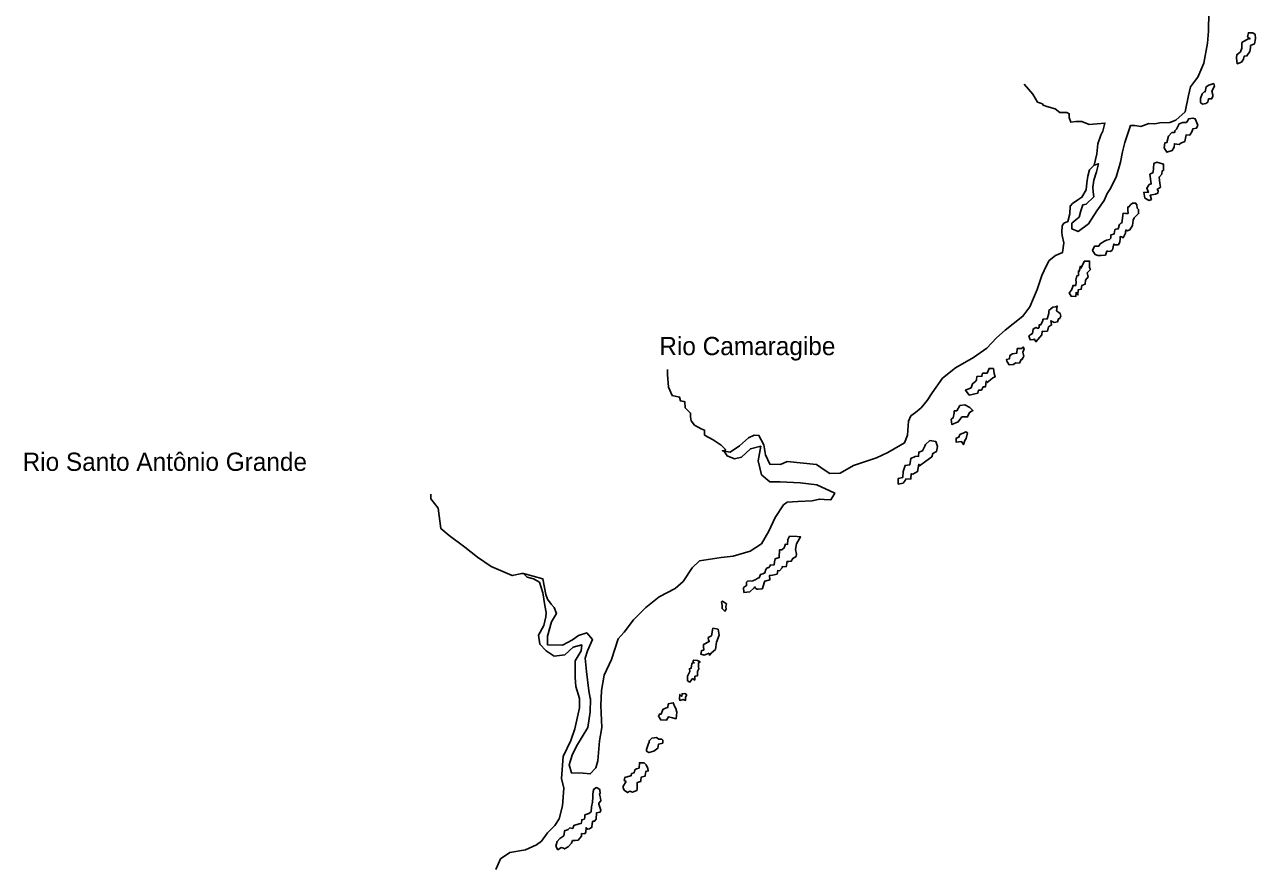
# Model space of a CAD drawing. Extents: x 662444 to 1640468, y 7452018 to 9606170.
# Drawn here: x 1526552 to 1572697, y 8941180 to 8972639 of the extents above; entities that cross this region are included whole.
import ezdxf

# ---------------------------------------------------------------- set-up
doc = ezdxf.new("R2010")
doc.units = 0
doc.layers.add('Level 1', color=7, linetype='Continuous')
doc.layers.add('Level 3', color=7, linetype='Continuous')

msp = doc.modelspace()

# ---------------------------------------------------------------- linework, layer by layer
at = {"layer": 'Level 1'}
for points in [[(1566655, 8967367), (1566810, 8967419), (1566737, 8967114), (1566640, 8966808), (1566601, 8966542), (1566620, 8966363), (1566639, 8966176), (1566358, 8965909), (1566228, 8965880), (1566157, 8965656), (1566095, 8965422), (1565971, 8965312), (1565814, 8965187), (1565809, 8964984), (1566048, 8964881), (1566443, 8965169), (1566754, 8965655), (1567031, 8966036), (1567135, 8966300), (1567235, 8966451), (1567482, 8966922), (1567642, 8967485), (1567710, 8967863), (1567807, 8968217), (1568019, 8968860), (1568171, 8968855), (1568404, 8968816), (1568698, 8968929), (1568924, 8968923), (1569110, 8968950), (1569490, 8968963), (1569718, 8969055), (1570058, 8969369), (1570187, 8969981), (1570261, 8970311), (1570411, 8970510), (1570545, 8970668), (1570760, 8971188), (1570902, 8971938), (1570937, 8972398), (1570942, 8972568), (1570962, 8973305)], [(1572512, 8971851), (1572510, 8971763), (1572490, 8971625), (1572381, 8971467), (1572276, 8971453), (1572257, 8971348), (1572173, 8971229), (1572018, 8971168), (1571991, 8971397), (1571995, 8971510), (1572135, 8971619), (1572187, 8971756), (1572193, 8971965), (1572431, 8972105), (1572496, 8972111), (1572401, 8972186), (1572437, 8972331), (1572598, 8972327), (1572685, 8972268), (1572697, 8972113), (1572668, 8971920), (1572512, 8971851)], [(1552771, 8956654), (1552715, 8956656), (1553004, 8956608), (1553349, 8956841), (1553696, 8957138), (1553900, 8957238), (1554085, 8957233), (1554261, 8956880), (1554331, 8956498), (1554491, 8956152), (1554894, 8956141), (1555146, 8956248), (1556240, 8956136), (1556565, 8955915), (1556739, 8955805), (1557135, 8955819), (1557626, 8956105), (1558496, 8956395), (1558920, 8956586), (1559388, 8956864), (1559543, 8956948), (1559648, 8957246), (1559687, 8957771), (1559780, 8957962), (1559953, 8958088), (1560168, 8958268), (1560385, 8958545), (1560578, 8958823), (1560972, 8959379), (1561450, 8959771), (1562129, 8960148), (1562631, 8960499), (1562988, 8960885), (1563318, 8961175), (1563978, 8961699), (1564246, 8962048), (1564521, 8962705), (1564689, 8963226), (1564860, 8963603), (1564969, 8963786), (1565201, 8963981), (1565470, 8964095), (1565512, 8964451), (1565455, 8964727), (1565434, 8964850), (1565449, 8965092), (1565516, 8965188), (1565671, 8965248), (1565743, 8965546), (1565758, 8965829), (1565835, 8965924), (1566040, 8966064), (1566196, 8966165), (1566348, 8966443), (1566372, 8966703), (1566411, 8966952), (1566481, 8967194), (1566655, 8967367), (1566756, 8967793), (1566790, 8968173), (1566903, 8968494), (1566981, 8968646), (1567053, 8968943), (1566762, 8968919), (1566463, 8968887), (1566184, 8969001), (1565965, 8969007), (1565772, 8968979), (1565712, 8969159), (1565716, 8969297), (1565628, 8969340), (1565362, 8969347), (1565188, 8969482), (1564875, 8969572), (1564739, 8969617), (1564709, 8969673), (1564533, 8969735), (1564347, 8970032), (1564027, 8970406)], [(1571134, 8970424), (1571164, 8970334), (1571062, 8970142), (1571100, 8970004), (1571106, 8969939), (1571054, 8969851), (1570934, 8969854), (1570914, 8969733), (1570840, 8969679), (1570719, 8969658), (1570639, 8969717), (1570635, 8969863), (1570697, 8970048), (1570787, 8970126), (1570820, 8970117), (1570857, 8970310), (1570956, 8970364), (1571134, 8970424)], [(1570544, 8968868), (1570493, 8968757), (1570347, 8968729), (1570328, 8968648), (1570236, 8968497), (1570099, 8968500), (1570052, 8968259), (1569904, 8968198), (1569838, 8968144), (1569662, 8968172), (1569650, 8968036), (1569582, 8967915), (1569371, 8967849), (1569279, 8968013), (1569299, 8968199), (1569381, 8968214), (1569435, 8968454), (1569569, 8968597), (1569666, 8968594), (1569674, 8968626), (1569675, 8968659), (1569741, 8968713), (1569835, 8968921), (1569982, 8968966), (1570111, 8968962), (1570196, 8969106), (1570349, 8969126), (1570445, 8969107), (1570544, 8968868)], [(1569049, 8966400), (1569039, 8966311), (1568957, 8966281), (1568746, 8966238), (1568799, 8966083), (1568709, 8966045), (1568558, 8966131), (1568515, 8966351), (1568685, 8966345), (1568624, 8966501), (1568717, 8966636), (1568790, 8966666), (1568743, 8967024), (1568859, 8967094), (1568871, 8967255), (1568892, 8967433), (1568998, 8967478), (1569246, 8967406), (1569248, 8967172), (1569207, 8967157), (1569187, 8967028), (1569088, 8966917), (1569114, 8966698), (1569133, 8966536), (1569019, 8966457), (1569049, 8966400)], [(1567922, 8965549), (1567917, 8965686), (1567920, 8965800), (1567952, 8965798), (1568019, 8965879), (1568093, 8965940), (1568207, 8965945), (1568253, 8965880), (1568266, 8965757), (1568313, 8965708), (1568316, 8965554), (1568152, 8965396), (1568117, 8965308), (1568087, 8965106), (1567993, 8964939), (1567895, 8964902), (1567840, 8964936), (1567831, 8964871), (1567829, 8964814), (1567743, 8964647), (1567688, 8964681), (1567624, 8964690), (1567622, 8964610), (1567611, 8964489), (1567559, 8964376), (1567470, 8964379), (1567406, 8964381), (1567390, 8964414), (1567344, 8964197), (1567262, 8964134), (1567165, 8964136), (1567133, 8964137), (1567125, 8964137), (1567072, 8963993), (1566910, 8963973), (1566790, 8963977), (1566686, 8964021), (1566593, 8964161), (1566662, 8964328), (1566823, 8964324), (1566874, 8964412), (1567039, 8964520), (1567120, 8964559), (1567233, 8964580), (1567275, 8964627), (1567277, 8964724), (1567278, 8964757), (1567343, 8964763), (1567408, 8964786), (1567429, 8964947), (1567462, 8964971), (1567558, 8964976), (1567604, 8965145), (1567661, 8965200), (1567694, 8965199), (1567736, 8965562), (1567833, 8965552), (1567922, 8965549)], [(1565978, 8962606), (1565966, 8962445), (1565789, 8962450), (1565720, 8962581), (1565803, 8962676), (1565847, 8962821), (1565848, 8962853), (1565961, 8962858), (1565981, 8962988), (1565967, 8963052), (1566003, 8963222), (1566060, 8963228), (1566064, 8963398), (1566096, 8963389), (1566134, 8963575), (1566156, 8963509), (1566284, 8963772), (1566478, 8963767), (1566479, 8963532), (1566509, 8963450), (1566385, 8963324), (1566429, 8963185), (1566329, 8963050), (1566317, 8962905), (1566186, 8962852), (1566167, 8962715), (1566053, 8962693), (1566040, 8962499), (1565978, 8962606)], [(1564935, 8961308), (1564898, 8961147), (1564801, 8961126), (1564704, 8961136), (1564685, 8960999), (1564468, 8960746), (1564414, 8960845), (1564374, 8960829), (1564252, 8960817), (1564208, 8960964), (1564282, 8961010), (1564340, 8961049), (1564360, 8961219), (1564459, 8961281), (1564555, 8961246), (1564588, 8961293), (1564591, 8961383), (1564655, 8961381), (1564732, 8961540), (1564733, 8961588), (1564766, 8961588), (1564894, 8961601), (1564949, 8961801), (1564952, 8961915), (1565108, 8962040), (1565205, 8962053), (1565271, 8962084), (1565241, 8961907), (1565375, 8961805), (1565405, 8961707), (1565347, 8961604), (1565314, 8961605), (1565279, 8961493), (1565149, 8961464), (1565030, 8961532), (1565058, 8961377), (1564935, 8961308)], [(1564010, 8960192), (1563984, 8960160), (1563950, 8960080), (1563918, 8960081), (1563849, 8959945), (1563712, 8959949), (1563614, 8959887), (1563461, 8959884), (1563375, 8960015), (1563369, 8960080), (1563475, 8960102), (1563495, 8960231), (1563592, 8960285), (1563755, 8960321), (1563767, 8960490), (1563929, 8960486), (1563995, 8960541), (1564026, 8960483), (1563982, 8960354), (1564010, 8960192)], [(1545257, 8952049), (1545985, 8951850), (1546098, 8951264), (1546158, 8951092), (1546298, 8950902), (1546407, 8950778), (1546490, 8950557), (1546312, 8950238), (1546152, 8949700), (1546159, 8949375), (1546716, 8949368), (1547099, 8949560), (1547321, 8949732), (1547630, 8949828), (1547841, 8949571), (1547653, 8949155), (1547573, 8948874), (1547624, 8948379), (1547709, 8947656), (1547758, 8947371), (1547765, 8947338), (1547752, 8946861), (1547663, 8946273), (1547241, 8945571), (1547080, 8945244), (1546973, 8944875), (1547053, 8944573), (1547496, 8944561), (1547762, 8944537), (1547969, 8944766), (1548041, 8945023), (1548110, 8945782), (1548188, 8946274), (1548161, 8947100), (1548177, 8947659), (1548280, 8948239), (1548555, 8948830), (1548808, 8949600), (1549026, 8949853), (1549385, 8950312), (1549840, 8950777), (1550342, 8951176), (1550948, 8951492), (1551237, 8951758), (1551580, 8952259), (1551854, 8952526), (1552663, 8952649), (1553116, 8952702), (1553750, 8952886), (1554176, 8953165), (1554456, 8953643), (1554695, 8954154), (1555006, 8954623), (1555138, 8954733), (1555542, 8954755), (1556083, 8954779), (1556350, 8954845), (1556535, 8954823), (1556784, 8954816), (1556928, 8955071), (1556260, 8955382), (1555624, 8955449), (1554876, 8955486), (1554489, 8955496), (1554182, 8955756), (1554059, 8956279), (1554155, 8956826), (1553765, 8956732), (1553426, 8956418), (1553166, 8956352), (1552888, 8956465), (1552771, 8956654), (1552837, 8956693), (1552665, 8956868), (1552371, 8957063), (1552046, 8957243), (1552043, 8957429), (1551915, 8957480), (1551668, 8957617), (1551544, 8957774), (1551524, 8957928), (1551520, 8958066), (1551315, 8958267), (1551305, 8958494), (1551273, 8958502), (1551137, 8958523), (1551109, 8958670), (1550827, 8958725), (1550691, 8959037), (1550655, 8959516), (1550660, 8959702)], [(1562904, 8959551), (1562940, 8959428), (1562850, 8959390), (1562760, 8959312), (1562645, 8959210), (1562605, 8959268), (1562576, 8959050), (1562487, 8959052), (1562427, 8958933), (1562314, 8958927), (1562286, 8958815), (1561970, 8958743), (1561823, 8958925), (1562035, 8959017), (1562087, 8959169), (1562211, 8959271), (1562244, 8959310), (1562248, 8959440), (1562441, 8959451), (1562468, 8959563), (1562646, 8959566), (1562715, 8959743), (1562877, 8959738), (1562904, 8959551)], [(1561613, 8958356), (1561808, 8958384), (1561990, 8958273), (1562108, 8958165), (1561977, 8958095), (1561908, 8957927), (1561691, 8957933), (1561556, 8957742), (1561312, 8957644), (1561285, 8957839), (1561366, 8957885), (1561403, 8958063), (1561406, 8958151), (1561503, 8958149), (1561613, 8958356)], [(1561771, 8957332), (1561844, 8957362), (1561900, 8957328), (1561853, 8957111), (1561803, 8957039), (1561751, 8956886), (1561682, 8957002), (1561480, 8956975), (1561484, 8957129), (1561581, 8957166), (1561616, 8957263), (1561771, 8957332)], [(1560489, 8957044), (1560721, 8956997), (1560773, 8956817), (1560736, 8956623), (1560605, 8956554), (1560569, 8956434), (1560339, 8956263), (1560108, 8956091), (1560078, 8956148), (1560030, 8955874), (1559858, 8955781), (1559794, 8955792), (1559781, 8955597), (1559587, 8955595), (1559570, 8955539), (1559486, 8955436), (1559308, 8955408), (1559306, 8955619), (1559476, 8955655), (1559490, 8955881), (1559561, 8956106), (1559746, 8956133), (1559777, 8956367), (1559941, 8956444), (1560070, 8956448), (1560075, 8956602), (1560221, 8956654), (1560306, 8956822), (1560332, 8956886), (1560489, 8957044)], [(1547188, 8948625), (1547192, 8948780), (1547343, 8949026), (1547419, 8949146), (1547441, 8949372), (1547117, 8949292), (1546803, 8949001), (1546406, 8948947), (1546105, 8949150), (1545863, 8949400), (1545823, 8949741), (1546017, 8950100), (1546100, 8950430), (1546112, 8950592), (1546055, 8950852), (1545986, 8951324), (1545852, 8951725), (1545630, 8951852), (1545390, 8951915), (1545257, 8952049), (1545200, 8952051), (1544836, 8951972), (1544047, 8952317), (1543532, 8952664), (1543059, 8953041), (1542466, 8953479), (1542159, 8953739), (1542098, 8954210), (1542051, 8954503), (1541786, 8954858), (1541782, 8955028)], [(1553960, 8951498), (1553932, 8951552), (1553906, 8951513), (1553741, 8951364), (1553523, 8951345), (1553511, 8951524), (1553618, 8951601), (1553621, 8951724), (1553655, 8951763), (1553857, 8951781), (1553963, 8951826), (1554037, 8951882), (1554094, 8951896), (1554145, 8952016), (1554227, 8952046), (1554300, 8952076), (1554344, 8952205), (1554377, 8952252), (1554410, 8952268), (1554442, 8952266), (1554501, 8952337), (1554502, 8952370), (1554655, 8952383), (1554666, 8952496), (1554693, 8952608), (1554847, 8952652), (1554855, 8952943), (1554944, 8952941), (1555035, 8953011), (1555070, 8953116), (1555072, 8953156), (1555159, 8953146), (1555164, 8953332), (1555232, 8953451), (1555514, 8953443), (1555642, 8953423), (1555498, 8953160), (1555452, 8952951), (1555488, 8952779), (1555485, 8952691), (1555354, 8952621), (1555296, 8952510), (1555206, 8952504), (1555142, 8952506), (1555104, 8952304), (1554959, 8952309), (1554950, 8952260), (1554850, 8952157), (1554786, 8952160), (1554767, 8952031), (1554587, 8951988), (1554483, 8951983), (1554495, 8951820), (1554299, 8951761), (1554282, 8951697), (1554220, 8951487), (1554187, 8951473), (1554053, 8951459), (1554005, 8951462), (1553960, 8951498)], [(1552866, 8950910), (1552847, 8950814), (1552853, 8950716), (1552810, 8950637), (1552778, 8950662), (1552700, 8950737), (1552703, 8950858), (1552682, 8950989), (1552715, 8951012), (1552866, 8950910)], [(1552220, 8949059), (1552024, 8948991), (1551904, 8949027), (1551924, 8949155), (1552022, 8949193), (1552008, 8949299), (1552003, 8949389), (1552223, 8949496), (1552192, 8949561), (1552179, 8949651), (1552301, 8949720), (1552358, 8950002), (1552550, 8949963), (1552593, 8949736), (1552489, 8949480), (1552458, 8949206), (1552308, 8949080), (1552226, 8948986), (1552220, 8949059)], [(1551662, 8948685), (1551607, 8948751), (1551641, 8948808), (1551785, 8948787), (1551880, 8948736), (1551823, 8948705), (1551818, 8948544), (1551825, 8948479), (1551782, 8948382), (1551778, 8948212), (1551681, 8948199), (1551677, 8948053), (1551597, 8948113), (1551497, 8947977), (1551402, 8948028), (1551407, 8948206), (1551492, 8948382), (1551478, 8948480), (1551543, 8948502), (1551564, 8948664), (1551606, 8948711), (1551662, 8948685)], [(1544223, 8940946), (1544388, 8941346), (1544741, 8941586), (1545331, 8941683), (1545747, 8941874), (1545928, 8942014), (1546155, 8942332), (1546427, 8942607), (1546588, 8942846), (1546714, 8943344), (1546772, 8943998), (1546677, 8944365), (1546747, 8945189), (1547030, 8945788), (1547179, 8946221), (1547353, 8947010), (1547355, 8947366), (1547213, 8947815), (1547198, 8948148), (1547188, 8948625)], [(1551300, 8947553), (1551364, 8947519), (1551363, 8947488), (1551336, 8947407), (1551333, 8947293), (1551269, 8947312), (1551238, 8947329), (1551116, 8947292), (1551101, 8947357), (1551122, 8947518), (1551192, 8947443), (1551203, 8947540), (1551300, 8947553)], [(1550925, 8947055), (1550963, 8946989), (1551007, 8946849), (1550977, 8946607), (1550849, 8946643), (1550688, 8946672), (1550620, 8946553), (1550403, 8946559), (1550318, 8946707), (1550352, 8946779), (1550417, 8946777), (1550486, 8946953), (1550576, 8946999), (1550673, 8947029), (1550685, 8947159), (1550872, 8947202), (1550925, 8947055)], [(1549927, 8945641), (1549962, 8945729), (1549971, 8945761), (1549979, 8945793), (1550071, 8945881), (1550241, 8945907), (1550327, 8945840), (1550440, 8945837), (1550479, 8945803), (1550476, 8945690), (1550322, 8945654), (1550294, 8945501), (1550145, 8945384), (1549959, 8945333), (1549871, 8945392), (1549865, 8945457), (1549927, 8945641)], [(1549100, 8944256), (1549036, 8944290), (1549055, 8944395), (1549266, 8944470), (1549298, 8944469), (1549309, 8944549), (1549406, 8944579), (1549434, 8944692), (1549499, 8944722), (1549589, 8944753), (1549602, 8944954), (1549779, 8944949), (1549857, 8944874), (1549918, 8944742), (1549932, 8944646), (1549842, 8944623), (1549815, 8944478), (1549814, 8944446), (1549667, 8944410), (1549656, 8944289), (1549655, 8944256), (1549517, 8944212), (1549519, 8943976), (1549501, 8943913), (1549346, 8943852), (1549242, 8943888), (1549153, 8943833), (1549026, 8943926), (1548996, 8944015), (1548997, 8944048), (1548998, 8944080), (1549100, 8944256)], [(1547110, 8942491), (1547145, 8942603), (1547348, 8942661), (1547413, 8942676), (1547440, 8942781), (1547440, 8942814), (1547538, 8942842), (1547556, 8942915), (1547558, 8942997), (1547705, 8943049), (1547795, 8943119), (1547800, 8943305), (1547845, 8943474), (1547859, 8943660), (1547862, 8943765), (1547865, 8943870), (1547891, 8943966), (1547997, 8944020), (1548109, 8943960), (1548123, 8943927), (1548137, 8943814), (1548112, 8943782), (1548140, 8943627), (1548161, 8943529), (1548086, 8943435), (1548077, 8943403), (1548159, 8943173), (1548125, 8943101), (1547995, 8943081), (1547981, 8942838), (1547922, 8942759), (1547859, 8942761), (1547832, 8942681), (1547820, 8942535), (1547730, 8942481), (1547665, 8942467), (1547602, 8942517), (1547589, 8942356), (1547555, 8942291), (1547435, 8942295), (1547433, 8942206), (1547307, 8942056), (1547185, 8942035), (1547097, 8942037), (1547055, 8941934), (1546937, 8941807), (1546790, 8941723), (1546759, 8941747), (1546672, 8941774), (1546548, 8941689), (1546471, 8941820), (1546517, 8942006), (1546616, 8942108), (1546764, 8942217), (1546793, 8942378), (1546802, 8942411), (1546874, 8942424), (1546932, 8942455), (1546997, 8942510), (1547110, 8942491)]]:
    msp.add_lwpolyline(points, dxfattribs=at)

# ---------------------------------------------------------------- texts
at = {"layer": 'Level 3'}
for s, height, p in [('Rio Camaragibe', 683.45, (1550348, 8960242)), ('Rio Santo Antônio Grande', 683, (1526477, 8955902))]:
    msp.add_text(s, height=height, dxfattribs=at).set_placement(p)

doc.saveas('drawing.dxf')
